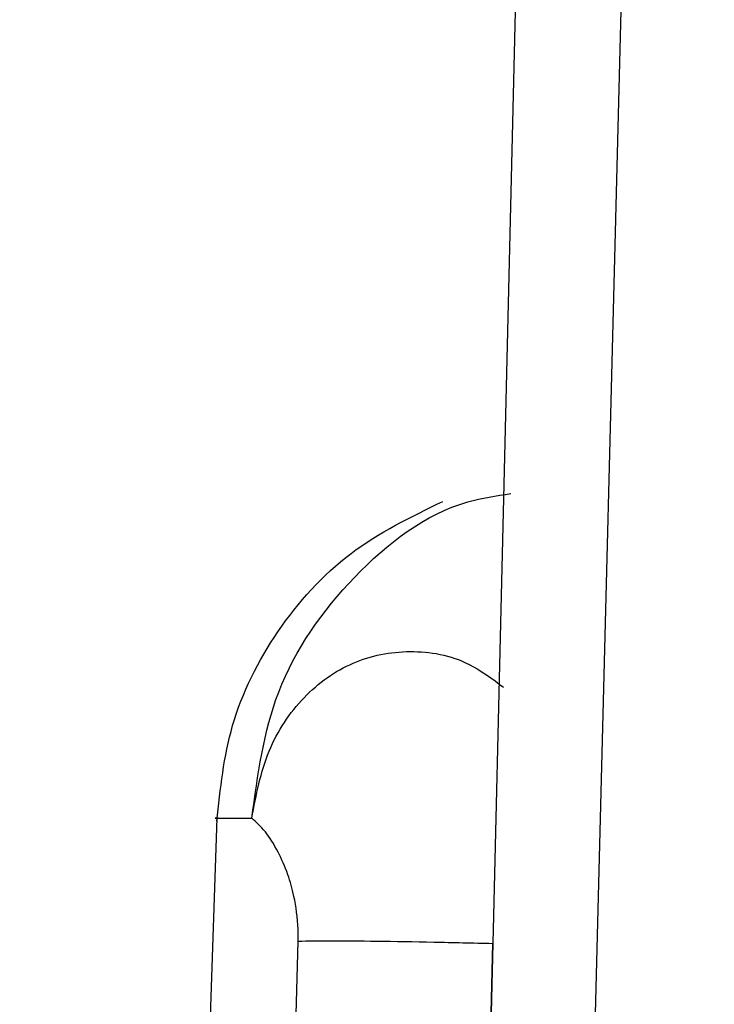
# Model space of a CAD drawing. Header units: inches. Extents: x 170 to 288, y 234 to 248.
# Tile 401 of 480: x 256.3678 to 256.3808, y 243.9361 to 243.9544. Entities that reach past the tile are written whole.
import ezdxf

# ---------------------------------------------------------------- set-up
doc = ezdxf.new("R2010")
doc.units = ezdxf.units.IN
doc.header["$LTSCALE"] = 0.25
doc.header["$MEASUREMENT"] = 0
doc.layers.add('STANDARD Z GUIDE MOTOR RH', color=7, linetype='Continuous')

msp = doc.modelspace()

# ---------------------------------------------------------------- linework, layer by layer
at = {"layer": 'STANDARD Z GUIDE MOTOR RH'}
for p, q in [((256.376112, 243.914155), (256.378684, 244.022257)), ((256.380787, 244.022284), (256.378004, 243.914163)), ((256.367824, 243.829117), (256.371506, 243.939528)), ((256.370317, 243.829117), (256.37302, 243.937237)), ((256.376648, 243.937195), (256.373839, 243.829103))]:
    msp.add_line(p, q, dxfattribs=at)
for points, knots in [([(256.372155, 243.939528), (256.372265, 243.940336), (256.372493, 243.942015), (256.373978, 243.944113), (256.375616, 243.945378), (256.376719, 243.945544), (256.376991, 243.945585)], [0, 0, 0, 0, 0.284853, 0.592106, 0.89937, 1, 1, 1, 1]), ([(256.371504, 243.939474), (256.371568, 243.940077), (256.3717, 243.941328), (256.372579, 243.943071), (256.373925, 243.944566), (256.375126, 243.94515), (256.375722, 243.945439)], [0, 0, 0, 0, 0.2339571, 0.4854454, 0.7446964, 1, 1, 1, 1]), ([(256.372155, 243.939528), (256.372238, 243.939961), (256.372405, 243.940827), (256.373092, 243.941835), (256.374019, 243.942496), (256.375098, 243.942705), (256.376103, 243.942534), (256.376642, 243.94213), (256.376851, 243.941974)], [0, 0, 0, 0, 0.177431, 0.355108, 0.532528, 0.710024, 0.88748, 1, 1, 1, 1]), ([(256.371529, 243.939528), (256.371521, 243.939528), (256.371329, 243.939528), (256.371752, 243.939528), (256.372158, 243.939528)], [0, 0, 0, 0, 0.039088, 1, 1, 1, 1]), ([(256.37302, 243.937237), (256.37302, 243.937237), (256.37302, 243.937237), (256.37302, 243.937237), (256.37302, 243.937238), (256.37302, 243.937239), (256.373021, 243.937244), (256.373019, 243.937262), (256.373024, 243.937335), (256.373015, 243.937622), (256.37296, 243.938049), (256.37282, 243.938525), (256.372637, 243.938939), (256.372398, 243.939317), (256.372239, 243.939456), (256.372155, 243.939528)], [0, 0, 0, 0, 0.000005, 0.000019, 0.000068, 0.000253, 0.000969, 0.003771, 0.014858, 0.058573, 0.232338, 0.370079, 0.547848, 0.763387, 1, 1, 1, 1]), ([(256.37302, 243.937238), (256.373203, 243.937241), (256.373576, 243.937246), (256.374468, 243.937239), (256.375521, 243.937223), (256.376278, 243.937204), (256.376648, 243.937195)], [0, 0, 0, 0, 0.244739, 0.499976, 0.755249, 1, 1, 1, 1])]:
    msp.add_open_spline(points, degree=3, knots=knots, dxfattribs=at)

doc.saveas('drawing.dxf')
